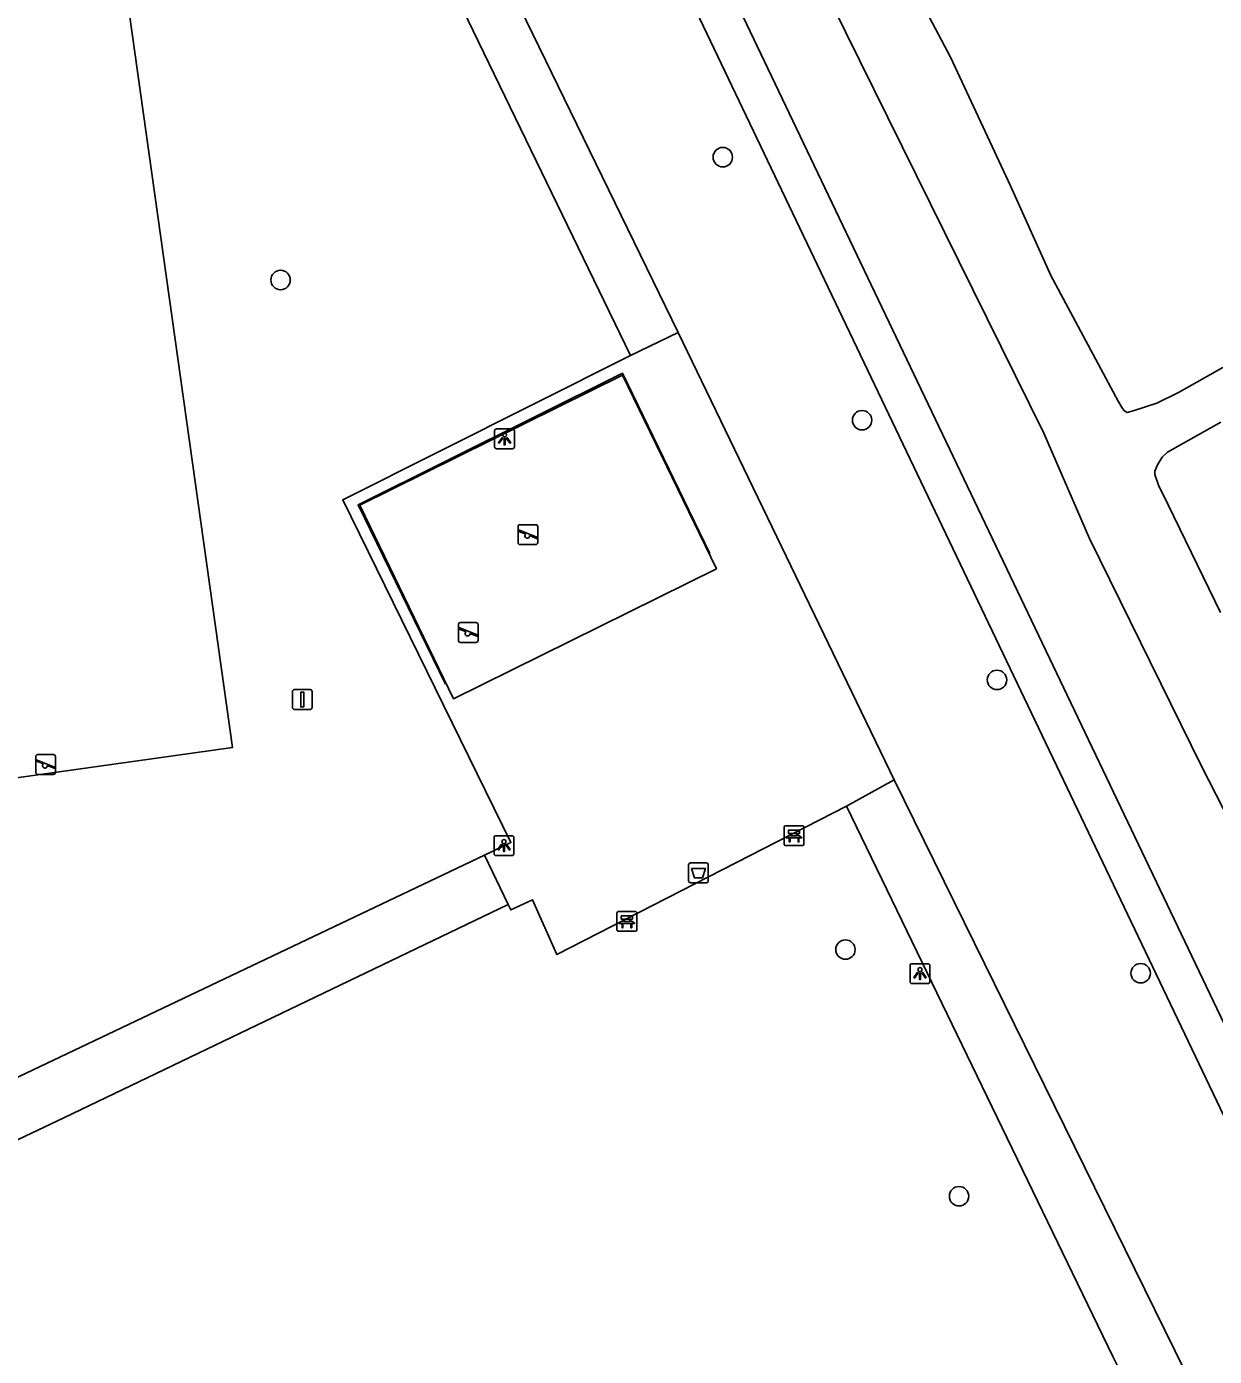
# Model space of a CAD drawing. Extents: x 163010 to 163853, y 382793 to 383982.
# Drawn here: x 163372.7 to 163432.5, y 383024.5 to 383091.5 of the extents above; entities that cross this region are included whole.
import ezdxf

# ---------------------------------------------------------------- set-up
doc = ezdxf.new("R2010")
doc.units = 0
for name, color, linetype in [('IMGEO_Afvalbak', 7, 'Continuous'), ('IMGEO_Bank', 7, 'Continuous'), ('IMGEO_Boom', 7, 'Continuous'), ('IMGEO_Groenvoorziening', 7, 'Continuous'), ('IMGEO_Hek', 7, 'Continuous'), ('IMGEO_Lichtpunt', 7, 'Continuous'), ('IMGEO_Speelvoorziening', 7, 'Continuous'), ('IMGEO_Verkeersbordpaal', 7, 'Continuous'), ('IMGEO_Voetpad_gesloten', 7, 'Continuous'), ('IMGEO_Voetpad_open', 7, 'Continuous')]:
    doc.layers.add(name, color=color, linetype=linetype)

msp = doc.modelspace()

# ---------------------------------------------------------------- linework, layer by layer
at = {"layer": 'IMGEO_Afvalbak'}
for p, q in [((163406.027, 383048.457), (163406.027, 383049.257)), ((163406.027, 383049.257), (163406.027, 383048.457)), ((163406.127, 383049.357), (163406.917, 383049.357)), ((163406.917, 383049.357), (163406.127, 383049.357)), ((163407.017, 383049.257), (163407.017, 383048.457)), ((163407.017, 383048.457), (163407.017, 383049.257)), ((163406.917, 383048.357), (163406.127, 383048.357)), ((163406.127, 383048.357), (163406.917, 383048.357))]:
    msp.add_line(p, q, dxfattribs=at)
msp.add_lwpolyline([(163406.17, 383049.071), (163406.874, 383049.071), (163406.725, 383048.601), (163406.319, 383048.601), (163406.17, 383049.071)], dxfattribs=at)
for centre, start, end in [((163406.127, 383049.257), 90, 180), ((163406.127, 383049.257), 90, 180), ((163406.917, 383049.257), 0, 90), ((163406.917, 383049.257), 360, 90), ((163406.127, 383048.457), 180, 270), ((163406.127, 383048.457), 180, 270), ((163406.917, 383048.457), 270, 0), ((163406.917, 383048.457), 270, 0)]:
    msp.add_arc(centre, 0.1, start, end, dxfattribs=at)
at = {"layer": 'IMGEO_Bank'}
for p, q in [((163410.911, 383051.226), (163411.752, 383051.226)), ((163411.752, 383051.226), (163410.911, 383051.226)), ((163410.836, 383050.301), (163410.836, 383051.142)), ((163410.836, 383051.142), (163410.836, 383050.301)), ((163411.533, 383050.624), (163411.14, 383050.624)), ((163411.145, 383050.732), (163411.145, 383050.838)), ((163411.189, 383050.838), (163411.189, 383050.732)), ((163411.477, 383050.844), (163411.195, 383050.844)), ((163411.195, 383050.726), (163411.477, 383050.726)), ((163411.483, 383050.732), (163411.483, 383050.838)), ((163411.527, 383050.838), (163411.527, 383050.732)), ((163411.836, 383051.151), (163411.836, 383050.31)), ((163411.836, 383050.31), (163411.836, 383051.151)), ((163411.761, 383050.226), (163410.92, 383050.226)), ((163410.92, 383050.226), (163411.761, 383050.226)), ((163402.419, 383045.985), (163402.419, 383046.826)), ((163402.419, 383046.826), (163402.419, 383045.985)), ((163402.494, 383046.91), (163403.335, 383046.91)), ((163403.335, 383046.91), (163402.494, 383046.91)), ((163403.419, 383046.835), (163403.419, 383045.994)), ((163403.419, 383045.994), (163403.419, 383046.835)), ((163403.344, 383045.91), (163402.503, 383045.91)), ((163402.503, 383045.91), (163403.344, 383045.91)), ((163403.116, 383046.308), (163402.723, 383046.308)), ((163402.728, 383046.416), (163402.728, 383046.522)), ((163402.772, 383046.522), (163402.772, 383046.416)), ((163403.06, 383046.528), (163402.778, 383046.528)), ((163402.778, 383046.41), (163403.06, 383046.41)), ((163403.066, 383046.416), (163403.066, 383046.522)), ((163403.11, 383046.522), (163403.11, 383046.416))]:
    msp.add_line(p, q, dxfattribs=at)
for points in [[(163411.083, 383050.624), (163410.941, 383050.624), (163411.053, 383050.726), (163411.139, 383050.726)], [(163411.139, 383050.844), (163411.053, 383050.844), (163411.053, 383051.005), (163411.616, 383051.005), (163411.616, 383050.844), (163411.533, 383050.844)], [(163411.133, 383050.617), (163411.133, 383050.41), (163411.09, 383050.41), (163411.09, 383050.617)], [(163411.533, 383050.726), (163411.616, 383050.726), (163411.728, 383050.624), (163411.589, 383050.624)], [(163411.583, 383050.617), (163411.583, 383050.41), (163411.539, 383050.41), (163411.539, 383050.617)], [(163402.722, 383046.528), (163402.636, 383046.528), (163402.636, 383046.689), (163403.199, 383046.689), (163403.199, 383046.528), (163403.116, 383046.528)], [(163402.666, 383046.308), (163402.524, 383046.308), (163402.636, 383046.41), (163402.722, 383046.41)], [(163402.716, 383046.301), (163402.716, 383046.094), (163402.673, 383046.094), (163402.673, 383046.301)], [(163403.116, 383046.41), (163403.199, 383046.41), (163403.311, 383046.308), (163403.172, 383046.308)], [(163403.166, 383046.301), (163403.166, 383046.094), (163403.122, 383046.094), (163403.122, 383046.301)]]:
    msp.add_lwpolyline(points, dxfattribs=at)
for centre, radius, start, end in [((163410.914, 383051.148), 0.0779, 92.4484, 184.28452), ((163410.914, 383051.148), 0.0779, 92.4484, 184.28452), ((163411.758, 383051.148), 0.0779, 2.4484, 94.28452), ((163411.758, 383051.148), 0.0779, 2.4484, 94.28452), ((163411.083, 383050.617), 0.00671, 2.89567, 87.10433), ((163411.14, 383050.617), 0.00671, 92.89567, 177.10433), ((163411.138, 383050.837), 0.00671, 2.89567, 87.10433), ((163411.138, 383050.733), 0.00671, 272.89567, 357.10433), ((163411.195, 383050.837), 0.00671, 92.89567, 177.10433), ((163411.195, 383050.733), 0.00671, 182.89567, 267.10433), ((163411.477, 383050.837), 0.00671, 2.89567, 87.10433), ((163411.477, 383050.733), 0.00671, 272.89567, 357.10433), ((163411.534, 383050.837), 0.00671, 92.89567, 177.10433), ((163411.534, 383050.733), 0.00671, 182.89567, 267.10433), ((163411.532, 383050.617), 0.00671, 2.89567, 87.10433), ((163411.589, 383050.617), 0.00671, 92.89567, 177.10433), ((163410.914, 383050.304), 0.0779, 182.4484, 274.28452), ((163410.914, 383050.304), 0.0779, 182.4484, 274.28452), ((163411.758, 383050.304), 0.0779, 272.4484, 4.28452), ((163411.758, 383050.304), 0.0779, 272.4484, 4.28452), ((163402.497, 383046.832), 0.0779, 92.4484, 184.28452), ((163402.497, 383046.832), 0.0779, 92.4484, 184.28452), ((163403.341, 383046.832), 0.0779, 2.4484, 94.28452), ((163403.341, 383046.832), 0.0779, 2.4484, 94.28452), ((163402.497, 383045.988), 0.0779, 182.4484, 274.28452), ((163402.497, 383045.988), 0.0779, 182.4484, 274.28452), ((163402.666, 383046.301), 0.00671, 2.89567, 87.10433), ((163402.723, 383046.301), 0.00671, 92.89567, 177.10433), ((163402.721, 383046.521), 0.00671, 2.89567, 87.10433), ((163402.721, 383046.417), 0.00671, 272.89567, 357.10433), ((163402.778, 383046.521), 0.00671, 92.89567, 177.10433), ((163402.778, 383046.417), 0.00671, 182.89567, 267.10433), ((163403.06, 383046.521), 0.00671, 2.89567, 87.10433), ((163403.06, 383046.417), 0.00671, 272.89567, 357.10433), ((163403.117, 383046.521), 0.00671, 92.89567, 177.10433), ((163403.117, 383046.417), 0.00671, 182.89567, 267.10433), ((163403.115, 383046.301), 0.00671, 2.89567, 87.10433), ((163403.172, 383046.301), 0.00671, 92.89567, 177.10433), ((163403.341, 383045.988), 0.0779, 272.4484, 4.28452), ((163403.341, 383045.988), 0.0779, 272.4484, 4.28452)]:
    msp.add_arc(centre, radius, start, end, dxfattribs=at)
at = {"layer": 'IMGEO_Boom'}
for centre in [(163407.748, 383084.899), (163385.48, 383078.713), (163414.761, 383071.651), (163421.554, 383058.571), (163413.924, 383044.99), (163428.79, 383043.799), (163419.644, 383032.568)]:
    msp.add_circle(centre, 0.489, dxfattribs=at)
at = {"layer": 'IMGEO_Groenvoorziening'}
for points in [[(163435.674, 383035.631), (163404.994, 383099.886), (163377.399, 383157.07), (163376.05, 383160.062), (163375.233, 383162.634), (163374.69, 383165.276), (163374.484, 383167.102), (163374.473, 383168.889), (163374.649, 383170.667), (163375.009, 383172.417), (163375.905, 383175.163), (163376.635, 383176.836), (163377.536, 383178.423), (163378.598, 383179.908), (163379.809, 383181.273), (163381.156, 383182.504), (163398.136, 383196.475), (163400.619, 383199.02), (163401.611, 383200.174), (163402.185, 383201.047), (163402.665, 383201.976), (163403.135, 383203.24), (163406.245, 383222.96)], [(163434.243, 383033.983), (163403.19, 383099.02), (163375.613, 383156.166)], [(163365.229, 383052.662), (163358.723, 383099.031), (163376.549, 383101.532), (163383.055, 383055.163), (163365.229, 383052.662)]]:
    msp.add_lwpolyline(points, dxfattribs=at)
at = {"layer": 'IMGEO_Hek'}
for points in [[(163435.674, 383035.631), (163404.994, 383099.886), (163377.399, 383157.07), (163376.05, 383160.062), (163375.233, 383162.634), (163374.69, 383165.276), (163374.484, 383167.102), (163374.473, 383168.889), (163374.649, 383170.667), (163375.009, 383172.417), (163375.905, 383175.163), (163376.635, 383176.836), (163377.536, 383178.423), (163378.598, 383179.908), (163379.809, 383181.273), (163381.156, 383182.504), (163398.136, 383196.475), (163400.619, 383199.02), (163401.611, 383200.174), (163402.185, 383201.047), (163402.665, 383201.976), (163403.135, 383203.24), (163406.245, 383222.96)], [(163393.787, 383058.36), (163389.384, 383067.39), (163402.692, 383074.013), (163407.101, 383064.939)]]:
    msp.add_lwpolyline(points, dxfattribs=at)
at = {"layer": 'IMGEO_Lichtpunt'}
for p, q in [((163396.259, 383071.114), (163396.259, 383070.307)), ((163396.259, 383071.114), (163396.259, 383070.307)), ((163397.161, 383071.209), (163396.353, 383071.209)), ((163397.161, 383071.209), (163396.353, 383071.209)), ((163397.255, 383070.307), (163397.255, 383071.114)), ((163397.255, 383070.307), (163397.255, 383071.114)), ((163396.353, 383070.213), (163397.161, 383070.213)), ((163396.353, 383070.213), (163397.161, 383070.213)), ((163396.229, 383050.63), (163396.229, 383049.823)), ((163396.229, 383050.63), (163396.229, 383049.823)), ((163397.131, 383050.725), (163396.323, 383050.725)), ((163397.131, 383050.725), (163396.323, 383050.725)), ((163397.225, 383049.823), (163397.225, 383050.63)), ((163397.225, 383049.823), (163397.225, 383050.63)), ((163396.323, 383049.729), (163397.131, 383049.729)), ((163396.323, 383049.729), (163397.131, 383049.729)), ((163417.178, 383044.183), (163417.178, 383043.376)), ((163417.178, 383044.183), (163417.178, 383043.376)), ((163418.08, 383044.278), (163417.272, 383044.278)), ((163418.08, 383044.278), (163417.272, 383044.278)), ((163418.174, 383043.376), (163418.174, 383044.183)), ((163418.174, 383043.376), (163418.174, 383044.183)), ((163417.272, 383043.282), (163418.08, 383043.282)), ((163417.272, 383043.282), (163418.08, 383043.282))]:
    msp.add_line(p, q, dxfattribs=at)
for points in [[(163396.633, 383070.778), (163396.672, 383070.75), (163396.484, 383070.488), (163396.446, 383070.515), (163396.633, 383070.778)], [(163396.735, 383070.73), (163396.782, 383070.73), (163396.782, 383070.408), (163396.735, 383070.408), (163396.735, 383070.73)], [(163396.845, 383070.75), (163396.883, 383070.777), (163397.07, 383070.515), (163397.031, 383070.487), (163396.845, 383070.75)], [(163396.603, 383050.294), (163396.642, 383050.266), (163396.454, 383050.004), (163396.416, 383050.031), (163396.603, 383050.294)], [(163396.705, 383050.246), (163396.752, 383050.246), (163396.752, 383049.924), (163396.705, 383049.924), (163396.705, 383050.246)], [(163396.815, 383050.266), (163396.853, 383050.293), (163397.04, 383050.031), (163397.001, 383050.003), (163396.815, 383050.266)], [(163417.552, 383043.847), (163417.591, 383043.819), (163417.403, 383043.557), (163417.365, 383043.584), (163417.552, 383043.847)], [(163417.654, 383043.799), (163417.701, 383043.799), (163417.701, 383043.477), (163417.654, 383043.477), (163417.654, 383043.799)], [(163417.764, 383043.819), (163417.802, 383043.846), (163417.989, 383043.584), (163417.95, 383043.556), (163417.764, 383043.819)]]:
    msp.add_lwpolyline(points, dxfattribs=at)
for centre in [(163396.758, 383070.912), (163396.728, 383050.428), (163417.677, 383043.981)]:
    msp.add_circle(centre, 0.0994, dxfattribs=at)
for centre, start, end in [((163396.353, 383071.114), 90, 180), ((163396.353, 383071.114), 90, 180), ((163397.161, 383071.114), 0, 90), ((163397.161, 383071.114), 0, 90), ((163396.353, 383070.307), 180, 270), ((163396.353, 383070.307), 180, 270), ((163397.161, 383070.307), 270, 0), ((163397.161, 383070.307), 270, 360), ((163396.323, 383050.63), 90, 180), ((163396.323, 383050.63), 90, 180), ((163397.131, 383050.63), 0, 90), ((163397.131, 383050.63), 0, 90), ((163396.323, 383049.823), 180, 270), ((163396.323, 383049.823), 180, 270), ((163397.131, 383049.823), 270, 0), ((163397.131, 383049.823), 270, 360), ((163417.272, 383044.183), 90, 180), ((163417.272, 383044.183), 90, 180), ((163418.08, 383044.183), 0, 90), ((163418.08, 383044.183), 0, 90), ((163417.272, 383043.376), 180, 270), ((163417.272, 383043.376), 180, 270), ((163418.08, 383043.376), 270, 0), ((163418.08, 383043.376), 270, 360)]:
    msp.add_arc(centre, 0.0946, start, end, dxfattribs=at)
at = {"layer": 'IMGEO_Speelvoorziening'}
for p, q in [((163397.439, 383065.489), (163397.439, 383066.289)), ((163397.439, 383066.289), (163397.439, 383065.489)), ((163397.822, 383065.917), (163397.483, 383066.054)), ((163397.508, 383066.114), (163398.384, 383065.761)), ((163397.539, 383066.389), (163398.329, 383066.389)), ((163398.329, 383066.389), (163397.539, 383066.389)), ((163398.429, 383066.289), (163398.429, 383065.489)), ((163398.429, 383065.489), (163398.429, 383066.289)), ((163398.329, 383065.389), (163397.539, 383065.389)), ((163397.539, 383065.389), (163398.329, 383065.389)), ((163398.36, 383065.701), (163398.02, 383065.838)), ((163394.434, 383060.562), (163394.434, 383061.362)), ((163394.434, 383061.362), (163394.434, 383060.562)), ((163394.534, 383061.462), (163395.324, 383061.462)), ((163395.324, 383061.462), (163394.534, 383061.462)), ((163395.424, 383061.362), (163395.424, 383060.562)), ((163395.424, 383060.562), (163395.424, 383061.362)), ((163394.817, 383060.99), (163394.478, 383061.127)), ((163394.503, 383061.187), (163395.379, 383060.834)), ((163395.355, 383060.774), (163395.015, 383060.911)), ((163395.324, 383060.462), (163394.534, 383060.462)), ((163394.534, 383060.462), (163395.324, 383060.462)), ((163373.152, 383053.912), (163373.152, 383054.712)), ((163373.152, 383054.712), (163373.152, 383053.912)), ((163373.252, 383054.812), (163374.042, 383054.812)), ((163374.042, 383054.812), (163373.252, 383054.812)), ((163374.142, 383054.712), (163374.142, 383053.912)), ((163374.142, 383053.912), (163374.142, 383054.712)), ((163373.535, 383054.34), (163373.196, 383054.477)), ((163373.221, 383054.537), (163374.097, 383054.184)), ((163374.073, 383054.124), (163373.733, 383054.261)), ((163374.042, 383053.812), (163373.252, 383053.812)), ((163373.252, 383053.812), (163374.042, 383053.812))]:
    msp.add_line(p, q, dxfattribs=at)
for centre, radius, start, end in [((163397.539, 383066.289), 0.1, 90, 180), ((163397.539, 383066.289), 0.1, 90, 180), ((163397.496, 383066.084), 0.0327, 68.07798, 248.07798), ((163398.329, 383066.289), 0.1, 0, 90), ((163398.329, 383066.289), 0.1, 360, 90), ((163397.539, 383065.489), 0.1, 180, 270), ((163397.539, 383065.489), 0.1, 180, 270), ((163397.901, 383065.827), 0.12, 130.99278, 5.16318), ((163398.329, 383065.489), 0.1, 270, 0), ((163398.329, 383065.489), 0.1, 270, 0), ((163398.372, 383065.731), 0.0327, 248.07798, 68.07798), ((163394.534, 383061.362), 0.1, 90, 180), ((163394.534, 383061.362), 0.1, 90, 180), ((163395.324, 383061.362), 0.1, 0, 90), ((163395.324, 383061.362), 0.1, 360, 90), ((163394.491, 383061.157), 0.0327, 68.07798, 248.07798), ((163394.896, 383060.9), 0.12, 130.99278, 5.16318), ((163395.367, 383060.804), 0.0327, 248.07798, 68.07798), ((163394.534, 383060.562), 0.1, 180, 270), ((163394.534, 383060.562), 0.1, 180, 270), ((163395.324, 383060.562), 0.1, 270, 0), ((163395.324, 383060.562), 0.1, 270, 0), ((163373.252, 383054.712), 0.1, 90, 180), ((163373.252, 383054.712), 0.1, 90, 180), ((163374.042, 383054.712), 0.1, 0, 90), ((163374.042, 383054.712), 0.1, 360, 90), ((163373.252, 383053.912), 0.1, 180, 270), ((163373.252, 383053.912), 0.1, 180, 270), ((163373.209, 383054.507), 0.0327, 68.07798, 248.07798), ((163373.614, 383054.25), 0.12, 130.99278, 5.16318), ((163374.042, 383053.912), 0.1, 270, 0), ((163374.042, 383053.912), 0.1, 270, 0), ((163374.085, 383054.154), 0.0327, 248.07798, 68.07798)]:
    msp.add_arc(centre, radius, start, end, dxfattribs=at)
at = {"layer": 'IMGEO_Verkeersbordpaal'}
for p, q in [((163386.077, 383057.187), (163386.077, 383057.987)), ((163386.077, 383057.987), (163386.077, 383057.187)), ((163386.177, 383058.087), (163386.967, 383058.087)), ((163386.967, 383058.087), (163386.177, 383058.087)), ((163387.067, 383057.987), (163387.067, 383057.187)), ((163387.067, 383057.187), (163387.067, 383057.987)), ((163386.967, 383057.087), (163386.177, 383057.087)), ((163386.177, 383057.087), (163386.967, 383057.087))]:
    msp.add_line(p, q, dxfattribs=at)
msp.add_lwpolyline([(163386.497, 383057.962), (163386.647, 383057.962), (163386.647, 383057.212), (163386.497, 383057.212), (163386.497, 383057.962)], dxfattribs=at)
for centre, start, end in [((163386.177, 383057.987), 90, 180), ((163386.177, 383057.987), 90, 180), ((163386.967, 383057.987), 0, 90), ((163386.967, 383057.987), 360, 90), ((163386.177, 383057.187), 180, 270), ((163386.177, 383057.187), 180, 270), ((163386.967, 383057.187), 270, 0), ((163386.967, 383057.187), 270, 0)]:
    msp.add_arc(centre, 0.1, start, end, dxfattribs=at)
at = {"layer": 'IMGEO_Voetpad_gesloten'}
for points in [[(163359.802, 383148.105), (163371.694, 383146.049), (163381.62, 383125.121), (163405.508, 383076.069)], [(163403.1, 383074.902), (163379.347, 383123.954), (163369.796, 383143.5), (163359.394, 383145.384)], [(163415.417, 383097.124), (163419.218, 383089.935), (163422.233, 383083.451), (163424.272, 383078.931)], [(163438.842, 383040.58), (163431.858, 383054.221), (163426.214, 383065.698), (163423.913, 383070.992), (163413.213, 383092.676)], [(163424.272, 383078.931), (163427.652, 383072.608), (163427.875, 383072.236), (163427.955, 383072.134), (163428.028, 383072.084), (163428.104, 383072.033), (163428.404, 383072.128), (163429.602, 383072.509), (163430.69, 383073.048), (163433.579, 383074.683), (163453.227, 383085.26), (163462.01, 383089.863), (163463.044, 383090.537), (163463.276, 383090.889), (163463.359, 383091.427), (163463.27, 383091.713)], [(163405.508, 383076.069), (163403.1, 383074.902)], [(163432.825, 383071.56), (163430.144, 383070.046), (163429.866, 383069.786), (163429.644, 383069.399), (163429.501, 383069.093), (163429.501, 383068.924), (163429.69, 383068.383), (163430.179, 383067.383), (163432.808, 383061.964)], [(163416.383, 383053.546), (163413.969, 383052.216)], [(163443.083, 383020.345), (163431.021, 383023.774), (163416.383, 383053.546)], [(163413.969, 383052.216), (163427.394, 383024.502)], [(163352.328, 383029.091), (163395.747, 383049.753)], [(163395.747, 383049.753), (163396.945, 383047.255)], [(163396.945, 383047.255), (163374.565, 383036.515), (163340.762, 383020.485)]]:
    msp.add_lwpolyline(points, dxfattribs=at)
msp.add_arc((163414.618, 383017.976), 14.346, 12.51874, 27.05644, dxfattribs=at)
at = {"layer": 'IMGEO_Voetpad_open'}
for points in [[(163416.383, 383053.546), (163405.508, 383076.069)], [(163403.1, 383074.902), (163388.612, 383067.644), (163397.081, 383050.39), (163395.747, 383049.753)], [(163402.704, 383073.918), (163389.468, 383067.377), (163394.179, 383057.623), (163407.425, 383064.169), (163402.704, 383073.918)], [(163396.945, 383047.255), (163397.08, 383046.99), (163398.169, 383047.501), (163399.398, 383044.736), (163413.969, 383052.216)]]:
    msp.add_lwpolyline(points, dxfattribs=at)

doc.saveas('drawing.dxf')
